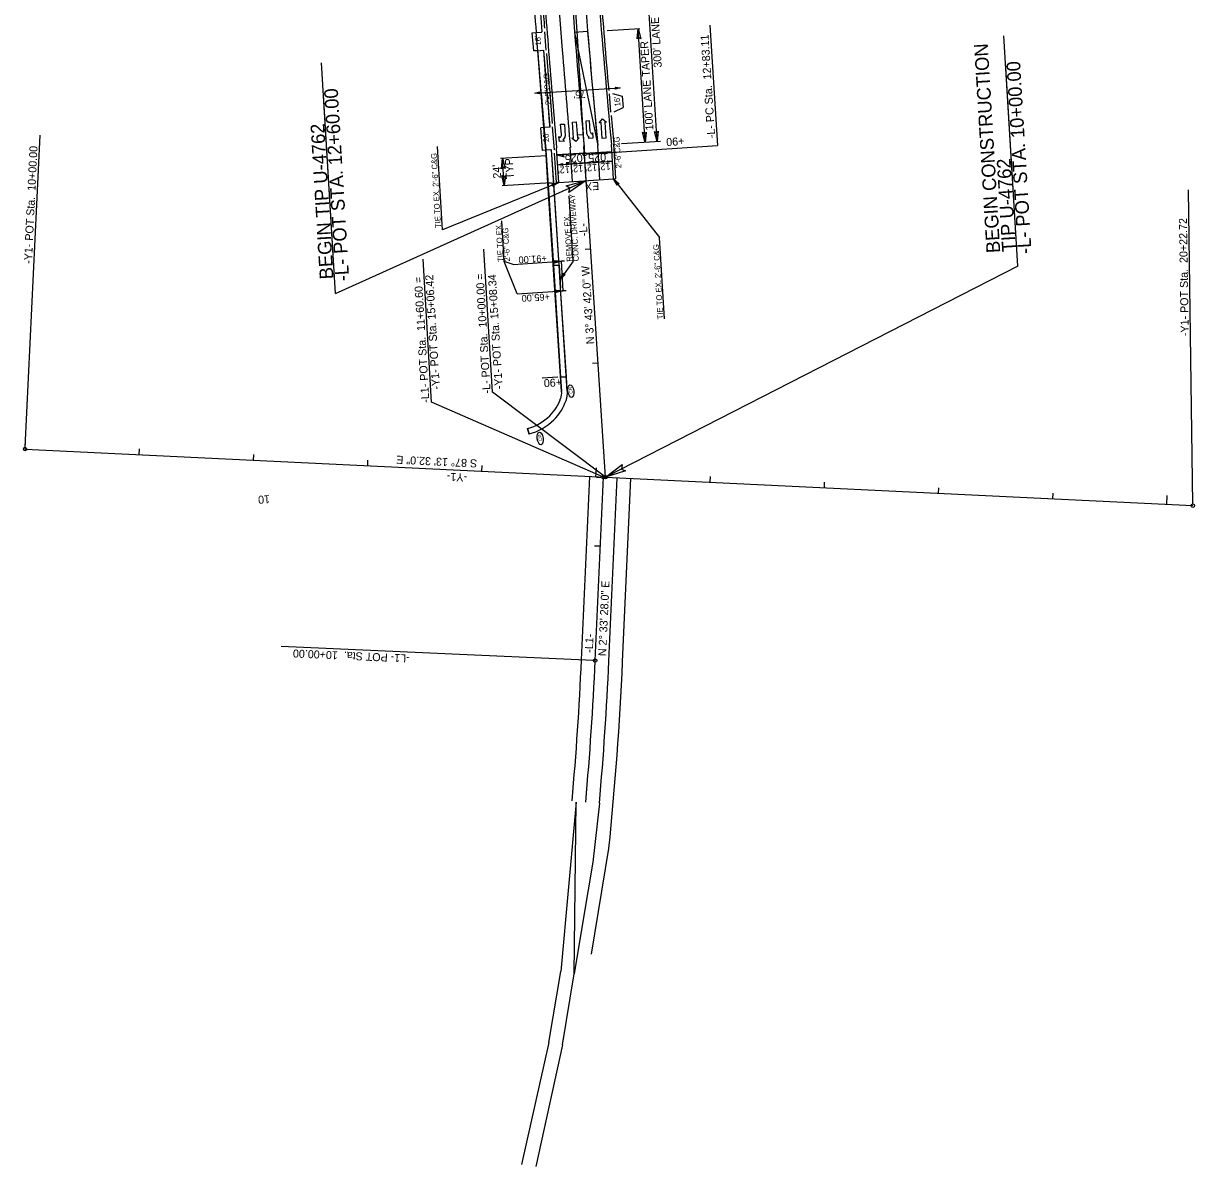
# Model space of a CAD drawing. Extents: x 2367848 to 2369479, y 800728 to 808616.
# Drawn here: x 2368454 to 2369479, y 800728 to 801728 of the extents above; entities that cross this region are included whole.
import ezdxf

# ---------------------------------------------------------------- set-up
doc = ezdxf.new("R2010")
doc.units = 0
for name, color, linetype in [('Default', 7, 'Continuous'), ('Prop Conc 2ft 6in Curb and Gutter', 7, 'Continuous'), ('Prop Conc 4in Sidewalk', 7, 'Continuous'), ('Prop Conc 5in Monolithic Surface Mount Island', 7, 'Continuous'), ('Prop Conc Drive Radius Type', 7, 'Continuous'), ('Prop Conc Driveway', 7, 'Continuous'), ('Prop Dimension', 7, 'Continuous'), ('Prop EOT', 7, 'Continuous'), ('Prop Horizontal Alignment', 7, 'Continuous'), ('Prop Horizontal Alignment Direction Label', 7, 'Continuous'), ('Prop Horizontal Alignment Station Label', 7, 'Continuous'), ('Prop Horizontal Alignment Tick Label', 7, 'Continuous'), ('Prop Horizontal Alignment Tick Large', 7, 'Continuous'), ('Prop Horizontal Alignment Tick Small', 7, 'Continuous'), ('Prop Lane Arrow CELL', 7, 'Continuous'), ('Prop Lane Lines', 7, 'Continuous'), ('Prop Paint Stripe', 7, 'Continuous'), ('Prop Shade Light', 7, 'Continuous'), ('Prop Superelevation  Arrow CELL', 7, 'Continuous'), ('Prop Superelevation Label', 7, 'Continuous'), ('Prop Terminator CELL', 7, 'Continuous'), ('Prop WCC CELL', 7, 'Continuous'), ('Prop WCR CELL', 7, 'Continuous')]:
    doc.layers.add(name, color=color, linetype=linetype)

# ---------------------------------------------------------------- blocks, each defined once
blk = doc.blocks.new('CR')
at = {"layer": 'Prop WCC CELL'}
blk.add_ellipse((0, 0), major_axis=(5.61, 0), ratio=0.462467, dxfattribs=at)
blk.add_text('CR', height=3, dxfattribs=at).set_placement((-2.3, -1.5))

msp = doc.modelspace()

# ---------------------------------------------------------------- linework, layer by layer
at = {"layer": 'Default'}
for p, q in [((2369324.1, 801515.9), (2369313.7, 801689.6)), ((2368727.2, 801492.1), (2368716.7, 801665.8)), ((2368942.5, 801171.5), (2368949.7, 801332)), ((2368954.5, 801171), (2368961.7, 801331.4)), ((2368966.5, 801170.5), (2368973.6, 801330.9)), ((2368978.5, 801169.9), (2368985.6, 801330.4)), ((2368937.8, 801047.1), (2368924.4, 800899.1)), ((2368936.2, 800897.1), (2368937.8, 801047.1)), ((2368958.2, 801046.2), (2368952.5, 800994.7)), ((2368951.2, 800914.3), (2368966.4, 801006.7)), ((2368952.5, 800994.7), (2368944.3, 800946.3)), ((2368944.3, 800946.3), (2368936.2, 800897.1)), ((2368913.9, 800836.9), (2368924.4, 800899.1)), ((2368925.8, 800835), (2368936.2, 800897.1)), ((2368913.9, 800836.9), (2368890.1, 800730.3)), ((2368925.8, 800835), (2368902.7, 800728.4))]:
    msp.add_line(p, q, dxfattribs=at)
for radius, start in [(2787.9, 354.9041), (2799.9, 354.9041), (2811.9, 354.9041), (2823.9, 354.1202)]:
    msp.add_arc((2366157.4, 801295.9), radius, start, 357.4422, dxfattribs=at)
at = {"layer": 'Prop Conc 2ft 6in Curb and Gutter'}
for p, q in [((2368972.6, 801592.5), (2368970.7, 801622.6)), ((2368920.7, 801589.1), (2368919, 801614.8)), ((2368922.7, 801589.2), (2368920.7, 801589.1)), ((2368970.6, 801592.4), (2368972.6, 801592.5))]:
    msp.add_line(p, q, dxfattribs=at)
for centre, radius, start, end in [((2377170.4, 802398.1), 8236.3, 184.4541, 185.07413), ((2388872.6, 803313), 20025.6, 184.49152, 184.55111), ((2388872.6, 803313), 20025.6, 184.61406, 184.78986), ((2377170.4, 802398.1), 8236.3, 185.22717, 185.40206)]:
    msp.add_arc(centre, radius, start, end, dxfattribs=at)
at = {"layer": 'Prop Conc 4in Sidewalk'}
for p, q in [((2368913.2, 801588.6), (2368911.3, 801618.3)), ((2368918.2, 801588.9), (2368916.4, 801617.6)), ((2368913.2, 801588.6), (2368918.2, 801588.9)), ((2368925.1, 801406.2), (2368913.2, 801588.6)), ((2368922.9, 801516.7), (2368918.2, 801588.9)), ((2368919.2, 801496.4), (2368917.9, 801516.4)), ((2368922.9, 801516.7), (2368924.2, 801496.8)), ((2368930.1, 801406.6), (2368924.2, 801496.8)), ((2368896.7, 801369.1), (2368895.4, 801373.9))]:
    msp.add_line(p, q, dxfattribs=at)
for centre, radius, start, end in [((2388872.6, 803313), 20033.1, 184.44972, 184.5597), ((2388872.6, 803313), 20028.1, 184.46535, 184.55958), ((2368907.1, 801723.7), 3, 274.5666, 284.1556), ((2388872.6, 803313), 20033.1, 184.60524, 184.85268), ((2388872.6, 803313), 20028.1, 184.6056, 184.79835), ((2368910.2, 801405.3), 15, 340.3422, 3.7283), ((2368910.2, 801405.3), 20, 340.3422, 3.7283), ((2368885.6, 801414), 41.1, 315.2292, 340.3422), ((2368885.6, 801414), 46.1, 315.2292, 340.3422), ((2368884.6, 801415.1), 42.5, 284.7539, 315.2292), ((2368884.6, 801415.1), 47.5, 284.7539, 315.2292)]:
    msp.add_arc(centre, radius, start, end, dxfattribs=at)
at = {"layer": 'Prop Conc 5in Monolithic Surface Mount Island'}
for p, q in [((2368927.7, 801520.4), (2368925, 801520.2)), ((2368926.6, 801494.3), (2368925, 801520.2)), ((2368929.1, 801494.4), (2368926.6, 801494.3))]:
    msp.add_line(p, q, dxfattribs=at)
at = {"layer": 'Prop Conc Drive Radius Type'}
for p, q in [((2368911.7, 801705), (2368910.4, 801721)), ((2368966.6, 801666.6), (2368968, 801650.7)), ((2368918.8, 801617.8), (2368917.2, 801637.8))]:
    msp.add_line(p, q, dxfattribs=at)
at = {"layer": 'Prop Conc Driveway'}
for p, q in [((2368902.9, 801720.4), (2368907.4, 801720.7)), ((2368904.2, 801704.4), (2368902.9, 801720.4)), ((2368904.2, 801704.4), (2368908.7, 801704.8)), ((2368914.2, 801637.6), (2368909.7, 801637.2)), ((2368911.4, 801617.3), (2368909.7, 801637.2)), ((2368915.8, 801617.6), (2368911.4, 801617.3))]:
    msp.add_line(p, q, dxfattribs=at)
at = {"layer": 'Prop Dimension'}
for p, q in [((2369008.6, 801624.9), (2368990.5, 801923.5)), ((2368964.9, 801722.1), (2368993.5, 801723.8)), ((2368998.1, 801624.2), (2368992.1, 801723.8)), ((2369324.1, 801515.9), (2369312, 801717.4)), ((2368727.2, 801492.1), (2368715, 801693.7)), ((2368901.7, 801667.3), (2368976.5, 801672)), ((2368820.9, 801547.7), (2368816.5, 801620.7)), ((2369011.5, 801625.1), (2368977.6, 801622.9)), ((2368911.9, 801612.6), (2368871.6, 801610.2)), ((2368875, 801586.4), (2368873.5, 801610.3)), ((2368921.7, 801604.6), (2368969.5, 801607.7)), ((2368727.2, 801492.1), (2368946.7, 801590.8)), ((2368922.7, 801589.2), (2368820.9, 801547.7)), ((2368915.9, 801588.8), (2368873, 801586.2)), ((2368970.6, 801592.4), (2369010.9, 801540.9)), ((2368935.2, 801520.3), (2368931.8, 801577.4)), ((2368874.9, 801520), (2368872.7, 801555.6)), ((2369015.2, 801469.8), (2369010.9, 801540.9)), ((2368886.2, 801491.7), (2368874.9, 801520)), ((2368882.8, 801517.5), (2368874.9, 801520)), ((2368882.8, 801517.5), (2368925, 801520.2)), ((2368935.2, 801520.3), (2368923.8, 801504.2)), ((2369324.1, 801515.9), (2368963.6, 801331.3)), ((2368886.2, 801491.7), (2368926.6, 801494.3)), ((2368921.7, 801418.8), (2368908.1, 801417.9))]:
    msp.add_line(p, q, dxfattribs=at)
at = {"layer": 'Prop EOT'}
for p, q in [((2368899.4, 801720.1), (2368902.9, 801720.4)), ((2368900.7, 801704.2), (2368899.4, 801720.1)), ((2368904.2, 801704.4), (2368900.7, 801704.2)), ((2368969.6, 801666.9), (2368978, 801664.6)), ((2368978, 801664.6), (2368979.1, 801654.7)), ((2368971, 801650.9), (2368979.1, 801654.7)), ((2368909.7, 801637.2), (2368907.1, 801637)), ((2368908.5, 801617.2), (2368907.1, 801637)), ((2368911.4, 801617.3), (2368908.5, 801617.2)), ((2368922.7, 801589.2), (2368920.8, 801619)), ((2368970.6, 801592.4), (2368968.7, 801622.5))]:
    msp.add_line(p, q, dxfattribs=at)
for centre, radius, start, end in [((2377170.4, 802398.1), 8238.3, 183.53925, 185.40206), ((2388872.6, 803313), 20023.6, 184.49152, 184.60953), ((2388872.6, 803313), 20023.6, 184.60953, 184.85295)]:
    msp.add_arc(centre, radius, start, end, dxfattribs=at)
at = {"layer": 'Prop Horizontal Alignment'}
for p, q in [((2368963.6, 801331.3), (2368945.2, 801613.9)), ((2368455.8, 801356), (2369477.3, 801306.5)), ((2368954.5, 801171), (2368961.7, 801331.4))]:
    msp.add_line(p, q, dxfattribs=at)
msp.add_arc((2388902.8, 802914.4), 20000, 182.94048, 183.72834, dxfattribs=at)
at = {"layer": 'Prop Horizontal Alignment Station Label'}
for p, q in [((2369054.8, 801726.8), (2369061.6, 801621.4)), ((2368455.9, 801357.5), (2368469.1, 801630.6)), ((2368946.7, 801614), (2369061.6, 801621.4)), ((2369477.4, 801307.9), (2369473.4, 801582.7)), ((2368864.7, 801405.6), (2368857.2, 801530.8)), ((2368811.4, 801396.9), (2368803.9, 801522.1)), ((2368963.6, 801331.3), (2368864.7, 801405.6)), ((2368961.7, 801331.4), (2368811.4, 801396.9)), ((2368953, 801171.1), (2368679.8, 801183.3))]:
    msp.add_line(p, q, dxfattribs=at)
for centre in [(2368945.2, 801613.9), (2368945.2, 801613.9), (2368455.8, 801356), (2368961.7, 801331.4), (2368963.6, 801331.3), (2368963.6, 801331.3), (2369477.3, 801306.5), (2368954.5, 801171)]:
    msp.add_circle(centre, 1.5, dxfattribs=at)
at = {"layer": 'Prop Horizontal Alignment Tick Large'}
for p, q in [((2368455.8, 801356), (2368456.2, 801363.9)), ((2368955.2, 801331.8), (2368955.6, 801339.7)), ((2368963.6, 801331.3), (2368955.6, 801330.8)), ((2368963.6, 801331.3), (2368955.6, 801330.8)), ((2369454.7, 801307.6), (2369455, 801315.5)), ((2368954.5, 801171), (2368946.5, 801171.4))]:
    msp.add_line(p, q, dxfattribs=at)
at = {"layer": 'Prop Horizontal Alignment Tick Small'}
for p, q in [((2368944.1, 801630.7), (2368939.1, 801630.4)), ((2368944.1, 801630.7), (2368939.1, 801630.4)), ((2368950.6, 801530.9), (2368945.6, 801530.6)), ((2368950.6, 801530.9), (2368945.6, 801530.6)), ((2368957.1, 801431.1), (2368952.1, 801430.8)), ((2368957.1, 801431.1), (2368952.1, 801430.8)), ((2368555.7, 801351.1), (2368556, 801356.1)), ((2368655.6, 801346.3), (2368655.8, 801351.3)), ((2368755.5, 801341.4), (2368755.7, 801346.4)), ((2368855.4, 801336.6), (2368855.6, 801341.6)), ((2369055.1, 801326.9), (2369055.4, 801331.9)), ((2369155, 801322.1), (2369155.2, 801327.1)), ((2369254.9, 801317.2), (2369255.1, 801322.2)), ((2369354.8, 801312.4), (2369355, 801317.4)), ((2368959, 801270.9), (2368954, 801271.1))]:
    msp.add_line(p, q, dxfattribs=at)
at = {"layer": 'Prop Lane Arrow CELL'}
for p, q in [((2368924.3, 801640.1), (2368927.6, 801640.3)), ((2368924.9, 801631), (2368924.3, 801640.1)), ((2368927.6, 801640.3), (2368928.3, 801629.8)), ((2368934.7, 801642), (2368938, 801642.2)), ((2368935.6, 801628), (2368934.7, 801642)), ((2368938, 801642.2), (2368938.9, 801628.2)), ((2368949.6, 801643), (2368946.3, 801642.8)), ((2368946.3, 801642.8), (2368947, 801632.3)), ((2368950.2, 801633.9), (2368949.6, 801643)), ((2368958.1, 801641.4), (2368961, 801644.8)), ((2368959.6, 801641.5), (2368958.1, 801641.4)), ((2368960.5, 801627.6), (2368959.6, 801641.5)), ((2368961, 801644.8), (2368964.4, 801641.8)), ((2368964.4, 801641.8), (2368962.9, 801641.8)), ((2368962.9, 801641.8), (2368963.8, 801627.8)), ((2368923.2, 801624.9), (2368922.8, 801629.4)), ((2368922.8, 801629.4), (2368923.9, 801628.4)), ((2368926.4, 801626.2), (2368927.6, 801625.2)), ((2368934.1, 801627.9), (2368935.6, 801628)), ((2368937.5, 801624.9), (2368934.1, 801627.9)), ((2368940.4, 801628.3), (2368937.5, 801624.9)), ((2368938.9, 801628.2), (2368940.4, 801628.3)), ((2368949.3, 801628.9), (2368948.3, 801627.8)), ((2368948.3, 801627.8), (2368952.7, 801628.1)), ((2368952.5, 801632.6), (2368951.5, 801631.4)), ((2368952.7, 801628.1), (2368952.5, 801632.6)), ((2368963.8, 801627.8), (2368960.5, 801627.6)), ((2368927.6, 801625.2), (2368923.2, 801624.9))]:
    msp.add_line(p, q, dxfattribs=at)
for centre, radius, start, end in [((2368921.7, 801630.8), 3.27, 314.0702, 3.7283), ((2368923.1, 801630.2), 5.25, 309.7406, 355.0523), ((2368952.1, 801633.4), 5.25, 192.4044, 237.7161), ((2368953.5, 801634.1), 3.27, 183.7283, 233.3865)]:
    msp.add_arc(centre, radius, start, end, dxfattribs=at)
at = {"layer": 'Prop Lane Lines'}
for p, q in [((2368934.7, 801590), (2368932.7, 801620)), ((2368946.7, 801590.8), (2368944.7, 801620.7)), ((2368958.6, 801591.6), (2368956.7, 801621.5)), ((2368922.7, 801589.2), (2368970.6, 801592.4))]:
    msp.add_line(p, q, dxfattribs=at)
for centre, radius, start, end in [((2388872.6, 803313), 20011.6, 184.0854, 184.60953), ((2388872.6, 803313), 19999.6, 184.0854, 184.8538), ((2377170.4, 802398.1), 8250.3, 183.53925, 185.40084), ((2388872.6, 803313), 20011.6, 184.60953, 184.8538)]:
    msp.add_arc(centre, radius, start, end, dxfattribs=at)
at = {"layer": 'Prop Paint Stripe'}
for p, q in [((2368947.9, 801721.1), (2368936.5, 801720.4)), ((2368947.9, 801721.1), (2368936.5, 801720.4)), ((2368936.5, 801720.4), (2368956.7, 801621.5)), ((2368936.5, 801720.4), (2368956.7, 801621.5))]:
    msp.add_line(p, q, dxfattribs=at)
msp.add_arc((2377170.4, 802398.1), 8250.3, 184.70651, 185.40084, dxfattribs=at)
at = {"layer": 'Prop Shade Light'}
for p, q in [((2368902.9, 801720.4), (2368907.4, 801720.7)), ((2368916.3, 801617.6), (2368911.4, 801617.3)), ((2368911.4, 801617.3), (2368917.9, 801516.4)), ((2368922.9, 801516.7), (2368916.3, 801617.6)), ((2368917.9, 801516.4), (2368922.9, 801516.7)), ((2368917.9, 801516.4), (2368924.3, 801419)), ((2368929.3, 801419.3), (2368924.2, 801496.8)), ((2368924.3, 801419), (2368929.3, 801419.3)), ((2368929.3, 801419.3), (2368924.3, 801419)), ((2368924.3, 801419), (2368925.1, 801406.2)), ((2368930.1, 801406.6), (2368929.3, 801419.3)), ((2368895.4, 801373.9), (2368896.7, 801369.1))]:
    msp.add_line(p, q, dxfattribs=at)
msp.add_lwpolyline([(2368909.7, 801637.2), (2368904.2, 801704.4), (2368909.2, 801704.8), (2368914.7, 801637.6)], close=True, dxfattribs=at)
msp.add_lwpolyline([(2368924.2, 801496.8), (2368922.9, 801516.7), (2368917.9, 801516.4)], dxfattribs=at)
for centre, radius, start, end in [((2388872.6, 803313), 20033.1, 184.44972, 184.5597), ((2388872.6, 803313), 20028.1, 184.46535, 184.55958), ((2368907.1, 801723.7), 3, 274.5666, 284.1556), ((2368910.2, 801405.3), 15, 340.3422, 3.7283), ((2368910.2, 801405.3), 20, 340.3422, 3.7283), ((2368885.6, 801414), 41.1, 315.2292, 340.3422), ((2368885.6, 801414), 46.1, 315.2292, 340.3422), ((2368884.6, 801415.1), 42.5, 284.7539, 315.2292), ((2368884.6, 801415.1), 47.5, 284.7539, 315.2292)]:
    msp.add_arc(centre, radius, start, end, dxfattribs=at)
at = {"layer": 'Prop Superelevation  Arrow CELL'}
for q in [(2368969.1, 801616.3), (2368921.2, 801613.2)]:
    msp.add_line((2368945.1, 801614.7), q, dxfattribs=at)
for points in [[(2368969.1, 801616.3), (2368963.2, 801613.9), (2368964.4, 801616)], [(2368921.2, 801613.2), (2368927.3, 801611.6), (2368925.8, 801613.5)]]:
    msp.add_lwpolyline(points, close=True, dxfattribs=at)
at = {"layer": 'Prop Superelevation Label'}
msp.add_line((2368921.2, 801613.2), (2368969.1, 801616.3), dxfattribs=at)
at = {"layer": 'Prop Terminator CELL'}
for points in [[(2368991.1, 801714.7), (2368992.1, 801723.8), (2368994.3, 801714.8), (2368992.6, 801715.9)], [(2368906.2, 801666.8), (2368901.7, 801667.3), (2368906.1, 801668.4), (2368905.6, 801667.6)], [(2368972, 801672.5), (2368976.5, 801672), (2368972.1, 801670.9), (2368972.6, 801671.8)], [(2368999.1, 801633.2), (2368998.1, 801624.2), (2368996, 801633.1), (2368997.7, 801632)], [(2369009.6, 801633.9), (2369008.6, 801624.9), (2369006.4, 801633.8), (2369008.1, 801632.7)], [(2368872.5, 801601.2), (2368873.5, 801610.3), (2368875.7, 801601.4), (2368874, 801602.4)], [(2368926.3, 801604.1), (2368921.7, 801604.6), (2368926.2, 801605.7), (2368925.7, 801604.9)], [(2368929.2, 801605.9), (2368933.7, 801605.4), (2368929.2, 801604.3), (2368929.7, 801605.2)], [(2368938.2, 801604.9), (2368933.7, 801605.4), (2368938.2, 801606.5), (2368937.6, 801605.7)], [(2368941.1, 801606.7), (2368945.7, 801606.2), (2368941.2, 801605.1), (2368941.7, 801606)], [(2368950.2, 801605.7), (2368945.7, 801606.2), (2368950.1, 801607.3), (2368949.6, 801606.4)], [(2368953.1, 801607.5), (2368957.6, 801607), (2368953.2, 801605.9), (2368953.7, 801606.7)], [(2368962.2, 801606.5), (2368957.6, 801607), (2368962.1, 801608), (2368961.6, 801607.2)], [(2368965, 801608.2), (2368969.5, 801607.7), (2368965.1, 801606.7), (2368965.6, 801607.5)], [(2368876, 801595.4), (2368875, 801586.4), (2368872.8, 801595.3), (2368874.5, 801594.2)], [(2368916.5, 801588), (2368922.7, 801589.2), (2368917.2, 801585.9), (2368917.6, 801587.2)], [(2368929, 801586.2), (2368946.7, 801590.8), (2368931.5, 801580.5), (2368932.3, 801584.3)], [(2368973.6, 801586.7), (2368970.6, 801592.4), (2368975.4, 801588.1), (2368974, 801588)], [(2368918.7, 801520.9), (2368925, 801520.2), (2368918.8, 801518.7), (2368919.5, 801519.9)], [(2368928.3, 801508.7), (2368923.8, 801504.2), (2368926.5, 801510), (2368927, 801508.7)], [(2368920.3, 801495), (2368926.6, 801494.3), (2368920.4, 801492.8), (2368921.1, 801494)], [(2368981, 801336.8), (2368963.6, 801331.3), (2368978.2, 801342.4), (2368977.6, 801338.5)]]:
    msp.add_lwpolyline(points, close=True, dxfattribs=at)

# ---------------------------------------------------------------- block references
at = {"layer": 'Prop WCR CELL', "rotation": 97.5424116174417}
for p in [(2368933.2, 801406.7), (2368906.4, 801365.3)]:
    msp.add_blockref('CR', p, dxfattribs=at)

# ---------------------------------------------------------------- texts
at = {"layer": 'Prop Dimension'}
for s, height, rotation, p in [("300' LANE TAPER LT & RT", 7, 93.4586, (2369012.8, 801689.8)), ("16'", 5, 94.5604, (2368907.3, 801709.1)), ("100' LANE TAPER", 7, 93.4586, (2369005.5, 801634.9)), ('BEGIN CONSTRUCTION', 12, 93.4431, (2369308.9, 801527.8)), ('-L- POT STA. 10+00.00', 12, 93.4431, (2369336.3, 801526.9)), ('2\'-6"C&G', 5, 93.7499, (2368916.1, 801657.1)), ('-L- POT STA. 12+60.00', 12, 93.4431, (2368739.4, 801503.1)), ("75'", 6, 183.4586, (2368945.8, 801669.2)), ("16'", 5, 95.1521, (2368976.7, 801655.9)), ('BEGIN TIP U-4762', 12, 93.4431, (2368725.6, 801504.8)), ("20'", 5, 94.5604, (2368914.3, 801624.6)), ('2\'-6"C&G', 5, 93.7283, (2368977.5, 801601.7)), ('+90', 7, 183.4586, (2369032.3, 801628.9)), ('TIE TO EX. 2\'-6" C&G', 5, 93.4586, (2368819.7, 801549.5)), ('TYP', 7, 93.4586, (2368883.5, 801592.4)), ("12'", 6, 183.4586, (2368956.1, 801605.3)), ("12'", 6, 183.4586, (2368967.8, 801606.3)), ('TIP U-4762', 12, 93.4431, (2369322.6, 801528.6)), ("24'", 7, 93.4586, (2368872.3, 801592.8)), ("12'", 6, 183.4586, (2368932.2, 801603.5)), ("12'", 6, 183.4586, (2368943.9, 801604.5)), ('CONC. DRIVEWAY', 5, 93.4586, (2368940.3, 801520.3)), ('REMOVE EX.', 5, 93.4586, (2368934.6, 801520)), ('TIE TO EX.', 5, 93.4586, (2368874.4, 801519.8)), ('2\'-6" C&G', 5, 93.4586, (2368880.1, 801520.2)), ('TIE TO EX. 2\'-6" C&G', 5, 93.4586, (2369014.1, 801469.7)), ('+91.00', 6, 183.4586, (2368912, 801525.8)), ('+65.00', 6, 183.4586, (2368914.7, 801492.2)), ('+90', 7, 183.4586, (2368925.2, 801418))]:
    msp.add_text(s, height=height, rotation=rotation, dxfattribs=at).set_placement(p)
at = {"layer": 'Prop Horizontal Alignment Direction Label'}
for s, rotation, p in [('N 3%%d 43\' 42.0" W', 93.7283, (2368953.8, 801447.9)), ('S 87%%d 13\' 32.0" E', 177.2256, (2368851.4, 801346.8)), ('N 2%%d 33\' 28.0" E', 87.4422, (2368964.1, 801174.7))]:
    msp.add_text(s, height=7, rotation=rotation, dxfattribs=at).set_placement(p)
at = {"layer": 'Prop Horizontal Alignment Station Label'}
for s, rotation, p in [('-L- PC Sta.  12+83.11', 93.7283, (2369059.5, 801628.1)), ('-Y1- POT Sta.  10+00.00', 87.2256, (2368461.7, 801517.8)), ('-Y1- POT Sta.  20+22.72', 90.9193, (2369473.8, 801454.8)), ('-L-', 93.7283, (2368947.9, 801542.4)), ('-L1- POT Sta.  11+60.60 =', 93.403, (2368809.5, 801396.7)), ('-Y1- POT Sta. 15+06.42', 93.403, (2368818.7, 801408.2)), ('-L- POT Sta.  10+00.00 =', 93.403, (2368863.1, 801404.8)), ('-Y1- POT Sta. 15+08.34', 93.403, (2368873.6, 801408.5)), ('-Y1-', 177.2256, (2368842.6, 801334.4)), ('-L1-', 87.4422, (2368952.4, 801177.7)), ('-L1- POT Sta.  10+00.00', 177.4422, (2368792.4, 801176.2))]:
    msp.add_text(s, height=7, rotation=rotation, dxfattribs=at).set_placement(p)
at = {"layer": 'Prop Horizontal Alignment Tick Label'}
msp.add_text('10', height=7, rotation=183.7283, dxfattribs=at).set_placement((2368669.8, 801315.7))
at = {"layer": 'Prop Superelevation Label'}
for s, rotation, p in [('025', 183.7283, (2368943.3, 801614.1)), ('025', 183.7283, (2368963.8, 801614.9)), ('EX', 183.443, (2368957.8, 801589.7))]:
    msp.add_text(s, height=7, rotation=rotation, dxfattribs=at).set_placement(p)

doc.saveas('drawing.dxf')
